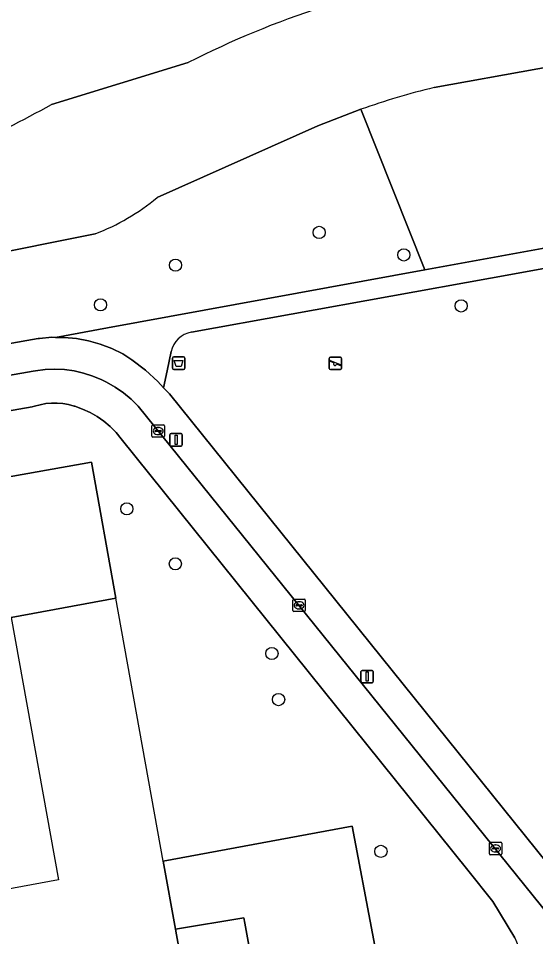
# Model space of a CAD drawing. Extents: x 157793 to 159380, y 380877 to 382313.
# Drawn here: x 158574.9 to 158616.4, y 381297.5 to 381371.1 of the extents above; entities that cross this region are included whole.
import ezdxf

# ---------------------------------------------------------------- set-up
doc = ezdxf.new("R2010")
doc.units = 0
for name, color, linetype in [('IMGEO_Afvalbak', 7, 'Continuous'), ('IMGEO_Boom', 7, 'Continuous'), ('IMGEO_Erf', 7, 'Continuous'), ('IMGEO_Fietspad_open', 7, 'Continuous'), ('IMGEO_Groenvoorziening', 7, 'Continuous'), ('IMGEO_Kolk', 7, 'Continuous'), ('IMGEO_Lichtmast', 7, 'Continuous'), ('IMGEO_Pand', 7, 'Continuous'), ('IMGEO_Pand_overbouw', 7, 'Continuous'), ('IMGEO_Rijbaan_lokaal_gesloten', 7, 'Continuous'), ('IMGEO_Rijbaan_lokaal_open', 7, 'Continuous'), ('IMGEO_Speelvoorziening', 7, 'Continuous'), ('IMGEO_Voetpad_halfverhard', 7, 'Continuous'), ('IMGEO_Voetpad_open', 7, 'Continuous'), ('IMGEO_Waterloop', 7, 'Continuous')]:
    doc.layers.add(name, color=color, linetype=linetype)

msp = doc.modelspace()

# ---------------------------------------------------------------- linework, layer by layer
at = {"layer": 'IMGEO_Afvalbak'}
for p, q in [((158587.285, 381343.073), (158587.285, 381343.873)), ((158587.285, 381343.873), (158587.285, 381343.073)), ((158587.385, 381343.973), (158588.175, 381343.973)), ((158588.175, 381343.973), (158587.385, 381343.973)), ((158588.275, 381343.873), (158588.275, 381343.073)), ((158588.275, 381343.073), (158588.275, 381343.873)), ((158588.175, 381342.973), (158587.385, 381342.973)), ((158587.385, 381342.973), (158588.175, 381342.973))]:
    msp.add_line(p, q, dxfattribs=at)
msp.add_lwpolyline([(158587.428, 381343.687), (158588.132, 381343.687), (158587.983, 381343.217), (158587.577, 381343.217), (158587.428, 381343.687)], dxfattribs=at)
for centre, start, end in [((158587.385, 381343.873), 90, 180), ((158587.385, 381343.873), 90, 180), ((158588.175, 381343.873), 0, 90), ((158588.175, 381343.873), 360, 90), ((158587.385, 381343.073), 180, 270), ((158587.385, 381343.073), 180, 270), ((158588.175, 381343.073), 270, 0), ((158588.175, 381343.073), 270, 0)]:
    msp.add_arc(centre, 0.1, start, end, dxfattribs=at)
at = {"layer": 'IMGEO_Boom'}
for centre in [(158599.052, 381353.96), (158605.836, 381352.153), (158587.527, 381351.329), (158581.519, 381348.147), (158610.435, 381348.065), (158583.629, 381331.795), (158587.517, 381327.385), (158595.265, 381320.188), (158595.798, 381316.494), (158604.005, 381304.321)]:
    msp.add_circle(centre, 0.489, dxfattribs=at)
at = {"layer": 'IMGEO_Erf'}
for points in [[(158614.743, 381297.379), (158612.978, 381300.297), (158610.961, 381302.805), (158583.181, 381337.416), (158582.761, 381337.923), (158582.297, 381338.39), (158581.794, 381338.814), (158581.254, 381339.192), (158580.683, 381339.519), (158580.085, 381339.795), (158579.465, 381340.016), (158579.408, 381340.033), (158578.962, 381340.154), (158578.506, 381340.234), (158578.045, 381340.274), (158577.583, 381340.272), (158577.122, 381340.229), (158576.667, 381340.145), (158576.222, 381340.02), (158576.048, 381339.96), (158551.252, 381335.649)], [(158588.436, 381293.118), (158587.62, 381297.633), (158587.537, 381298.089), (158586.551, 381303.547), (158601.706, 381306.331), (158604.953, 381289.132)]]:
    msp.add_lwpolyline(points, dxfattribs=at)
msp.add_lwpolyline([(158572.422, 381289.836), (158538.666, 381283.726), (158530.895, 381326.659), (158580.795, 381335.543), (158582.739, 381324.624), (158574.342, 381323.085), (158545.629, 381317.824), (158549.522, 381296.751), (158570.477, 381300.622)], close=True, dxfattribs=at)
at = {"layer": 'IMGEO_Fietspad_open'}
for points in [[(158584.528, 381340.038), (158583.963, 381340.598), (158583.349, 381341.105), (158582.693, 381341.556), (158582, 381341.946), (158581.626, 381342.124), (158580.908, 381342.431), (158580.166, 381342.673), (158579.406, 381342.847), (158578.633, 381342.953), (158577.853, 381342.989), (158577.073, 381342.955), (158576.3, 381342.852), (158576.125, 381342.819), (158550.99, 381338.428)], [(158551.252, 381335.649), (158576.048, 381339.96), (158576.222, 381340.02), (158576.667, 381340.145), (158577.122, 381340.229), (158577.583, 381340.272), (158578.045, 381340.274), (158578.506, 381340.234), (158578.962, 381340.154), (158579.408, 381340.033), (158579.465, 381340.016), (158580.085, 381339.795), (158580.683, 381339.519), (158581.254, 381339.192), (158581.794, 381338.814), (158582.297, 381338.39), (158582.761, 381337.923), (158583.181, 381337.416), (158610.961, 381302.805), (158612.978, 381300.297), (158614.743, 381297.379), (158615.404, 381295.789), (158615.849, 381294.33), (158616.359, 381291.966)], [(158623.975, 381291.254), (158622.254, 381293.346), (158621.693, 381294.028), (158618.1, 381298.394), (158584.528, 381340.038)]]:
    msp.add_lwpolyline(points, dxfattribs=at)
at = {"layer": 'IMGEO_Groenvoorziening'}
for points in [[(158636.835, 381370.527), (158624.908, 381368.563), (158608.266, 381365.575)], [(158577.588, 381364.22), (158588.555, 381367.577)], [(158607.519, 381350.949), (158602.394, 381363.832), (158598.941, 381362.5), (158586.056, 381356.748)], [(158602.394, 381363.832), (158607.519, 381350.949), (158628.977, 381354.867), (158648.966, 381358.19), (158655.696, 381359.379), (158656.912, 381359.682), (158657.884, 381359.704), (158658.904, 381359.694), (158661.898, 381359.55)], [(158581.085, 381353.848), (158542.958, 381346.209), (158540.071, 381345.63), (158536.824, 381344.98), (158526.528, 381342.917)], [(158624.705, 381352.443), (158612.787, 381350.282), (158588.801, 381345.969)], [(158549.798, 381340.716), (158576.523, 381345.449), (158576.636, 381345.464), (158577.617, 381345.546), (158577.91, 381345.544), (158582.091, 381346.307), (158607.519, 381350.949)], [(158587.19, 381344.396), (158586.869, 381342.853), (158586.581, 381341.507)], [(158586.581, 381341.507), (158587.044, 381341.003), (158617.357, 381303.34), (158618.735, 381303.279)]]:
    msp.add_lwpolyline(points, dxfattribs=at)
for centre, radius, start, end in [((158622.495, 381300.948), 74.775, 108.04394, 116.99409), ((158622.899, 381305.516), 61.816, 103.69276, 109.37244), ((158504.672, 381497.575), 151.988, 292.72218, 298.66912), ((158574.754, 381370.41), 17.731, 290.91874, 309.59843), ((158589.184, 381343.965), 2.041, 100.83228, 167.80017)]:
    msp.add_arc(centre, radius, start, end, dxfattribs=at)
at = {"layer": 'IMGEO_Kolk'}
for p, q in [((158585.72, 381338.532), (158586.572, 381338.532)), ((158585.645, 381337.606), (158585.645, 381338.458)), ((158585.904, 381338.026), (158585.904, 381338.038)), ((158586.342, 381337.989), (158585.944, 381337.989)), ((158585.947, 381338.075), (158586.345, 381338.075)), ((158586.156, 381337.752), (158586.131, 381337.752)), ((158586.133, 381338.312), (158586.158, 381338.312)), ((158586.388, 381338.038), (158586.388, 381338.026)), ((158586.646, 381338.458), (158586.646, 381337.606)), ((158586.572, 381337.532), (158585.72, 381337.532)), ((158597.015, 381324.554), (158597.867, 381324.554)), ((158596.94, 381323.628), (158596.94, 381324.48)), ((158597.199, 381324.048), (158597.199, 381324.06)), ((158597.637, 381324.011), (158597.239, 381324.011)), ((158597.242, 381324.097), (158597.64, 381324.097)), ((158597.451, 381323.774), (158597.426, 381323.774)), ((158597.428, 381324.334), (158597.453, 381324.334)), ((158597.683, 381324.06), (158597.683, 381324.048)), ((158597.941, 381324.48), (158597.941, 381323.628)), ((158597.867, 381323.554), (158597.015, 381323.554)), ((158612.697, 381304.129), (158612.697, 381304.981)), ((158612.772, 381305.055), (158613.624, 381305.055)), ((158613.185, 381304.835), (158613.21, 381304.835)), ((158613.698, 381304.981), (158613.698, 381304.129)), ((158613.624, 381304.055), (158612.772, 381304.055)), ((158612.956, 381304.549), (158612.956, 381304.561)), ((158613.394, 381304.512), (158612.996, 381304.512)), ((158612.999, 381304.598), (158613.397, 381304.598)), ((158613.208, 381304.275), (158613.183, 381304.275)), ((158613.44, 381304.561), (158613.44, 381304.549))]:
    msp.add_line(p, q, dxfattribs=at)
for points in [[(158585.72, 381338.532), (158586.572, 381338.532)], [(158585.645, 381337.606), (158585.645, 381338.458)], [(158586.646, 381338.458), (158586.646, 381337.606)], [(158586.572, 381337.532), (158585.72, 381337.532)], [(158597.015, 381324.554), (158597.867, 381324.554)], [(158596.94, 381323.628), (158596.94, 381324.48)], [(158597.941, 381324.48), (158597.941, 381323.628)], [(158597.867, 381323.554), (158597.015, 381323.554)], [(158612.697, 381304.129), (158612.697, 381304.981)], [(158612.772, 381305.055), (158613.624, 381305.055)], [(158613.698, 381304.981), (158613.698, 381304.129)], [(158613.624, 381304.055), (158612.772, 381304.055)]]:
    msp.add_lwpolyline(points, dxfattribs=at)
for centre, radius, start, end in [((158585.722, 381338.456), 0.0765, 91.55205, 178.44795), ((158585.722, 381338.456), 0.0765, 91.55205, 178.44795), ((158586.57, 381338.456), 0.0765, 1.55205, 88.44795), ((158586.57, 381338.456), 0.0765, 1.55205, 88.44795), ((158585.944, 381338.035), 0.0403, 85.87752, 175.75265), ((158585.941, 381338.025), 0.0366, 178.93798, 274.71019), ((158586.345, 381338.032), 0.043, 264.86636, 352.45326), ((158586.349, 381338.037), 0.0386, 1.73085, 96.63898), ((158585.722, 381337.608), 0.0765, 181.55205, 268.44795), ((158585.722, 381337.608), 0.0765, 181.55205, 268.44795), ((158586.57, 381337.608), 0.0765, 271.55205, 358.44795), ((158586.57, 381337.608), 0.0765, 271.55205, 358.44795), ((158597.017, 381324.478), 0.0765, 91.55205, 178.44795), ((158597.017, 381324.478), 0.0765, 91.55205, 178.44795), ((158597.865, 381324.478), 0.0765, 1.55205, 88.44795), ((158597.865, 381324.478), 0.0765, 1.55205, 88.44795), ((158597.239, 381324.057), 0.0403, 85.87752, 175.75265), ((158597.236, 381324.047), 0.0366, 178.93798, 274.71019), ((158597.64, 381324.054), 0.043, 264.86636, 352.45326), ((158597.644, 381324.059), 0.0386, 1.73085, 96.63898), ((158597.017, 381323.63), 0.0765, 181.55205, 268.44795), ((158597.017, 381323.63), 0.0765, 181.55205, 268.44795), ((158597.865, 381323.63), 0.0765, 271.55205, 358.44795), ((158597.865, 381323.63), 0.0765, 271.55205, 358.44795), ((158612.774, 381304.979), 0.0765, 91.55205, 178.44795), ((158612.774, 381304.979), 0.0765, 91.55205, 178.44795), ((158613.622, 381304.979), 0.0765, 1.55205, 88.44795), ((158613.622, 381304.979), 0.0765, 1.55205, 88.44795), ((158612.774, 381304.131), 0.0765, 181.55205, 268.44795), ((158612.774, 381304.131), 0.0765, 181.55205, 268.44795), ((158612.996, 381304.558), 0.0403, 85.87752, 175.75265), ((158612.993, 381304.548), 0.0366, 178.93798, 274.71019), ((158613.397, 381304.555), 0.043, 264.86636, 352.45326), ((158613.401, 381304.56), 0.0386, 1.73085, 96.63898), ((158613.622, 381304.131), 0.0765, 271.55205, 358.44795), ((158613.622, 381304.131), 0.0765, 271.55205, 358.44795)]:
    msp.add_arc(centre, radius, start, end, dxfattribs=at)
for centre, major_axis, ratio, start_param, end_param in [((158586.132, 381338.032), (-0.387, 0.002), 0.722429, 4.712389, 7.853982), ((158586.157, 381338.032), (-0.39, 0.002), 0.717154, 1.570796, 4.712389), ((158597.427, 381324.054), (-0.387, 0.002), 0.722429, 4.712389, 7.853982), ((158597.452, 381324.054), (-0.39, 0.002), 0.717154, 1.570796, 4.712389), ((158613.184, 381304.555), (-0.387, 0.002), 0.722429, 4.712389, 7.853982), ((158613.209, 381304.555), (-0.39, 0.002), 0.717154, 1.570796, 4.712389)]:
    msp.add_ellipse(centre, major_axis=major_axis, ratio=ratio, start_param=start_param, end_param=end_param, dxfattribs=at)
at = {"layer": 'IMGEO_Lichtmast'}
for p, q in [((158587.184, 381337.827), (158587.974, 381337.827)), ((158587.974, 381337.827), (158587.184, 381337.827)), ((158587.084, 381336.927), (158587.084, 381337.727)), ((158587.084, 381337.727), (158587.084, 381336.927)), ((158588.074, 381337.727), (158588.074, 381336.927)), ((158588.074, 381336.927), (158588.074, 381337.727)), ((158587.974, 381336.827), (158587.184, 381336.827)), ((158587.184, 381336.827), (158587.974, 381336.827)), ((158602.404, 381317.933), (158602.404, 381318.733)), ((158602.404, 381318.733), (158602.404, 381317.933)), ((158602.504, 381318.833), (158603.294, 381318.833)), ((158603.294, 381318.833), (158602.504, 381318.833)), ((158603.394, 381318.733), (158603.394, 381317.933)), ((158603.394, 381317.933), (158603.394, 381318.733)), ((158603.294, 381317.833), (158602.504, 381317.833)), ((158602.504, 381317.833), (158603.294, 381317.833))]:
    msp.add_line(p, q, dxfattribs=at)
for points in [[(158587.504, 381337.702), (158587.654, 381337.702), (158587.654, 381336.952), (158587.504, 381336.952), (158587.504, 381337.702)], [(158602.824, 381318.708), (158602.974, 381318.708), (158602.974, 381317.958), (158602.824, 381317.958), (158602.824, 381318.708)]]:
    msp.add_lwpolyline(points, dxfattribs=at)
for centre, start, end in [((158587.184, 381337.727), 90, 180), ((158587.184, 381337.727), 90, 180), ((158587.974, 381337.727), 0, 90), ((158587.974, 381337.727), 360, 90), ((158587.184, 381336.927), 180, 270), ((158587.184, 381336.927), 180, 270), ((158587.974, 381336.927), 270, 0), ((158587.974, 381336.927), 270, 0), ((158602.504, 381318.733), 90, 180), ((158602.504, 381318.733), 90, 180), ((158603.294, 381318.733), 0, 90), ((158603.294, 381318.733), 360, 90), ((158602.504, 381317.933), 180, 270), ((158602.504, 381317.933), 180, 270), ((158603.294, 381317.933), 270, 0), ((158603.294, 381317.933), 270, 0)]:
    msp.add_arc(centre, 0.1, start, end, dxfattribs=at)
at = {"layer": 'IMGEO_Pand'}
msp.add_lwpolyline([(158570.477, 381300.622), (158549.522, 381296.751), (158545.629, 381317.824), (158574.342, 381323.085), (158582.739, 381324.624), (158580.795, 381335.543), (158530.895, 381326.659), (158538.666, 381283.726), (158572.422, 381289.836)], close=True, dxfattribs=at)
at = {"layer": 'IMGEO_Pand_overbouw'}
msp.add_lwpolyline([(158582.739, 381324.624), (158574.342, 381323.085), (158578.143, 381302.038), (158570.477, 381300.622), (158572.422, 381289.836), (158588.499, 381292.774), (158588.436, 381293.118), (158587.62, 381297.633), (158587.537, 381298.089), (158586.551, 381303.547)], close=True, dxfattribs=at)
at = {"layer": 'IMGEO_Rijbaan_lokaal_gesloten'}
msp.add_lwpolyline([(158593.082, 381298.566), (158593.01, 381298.995), (158587.537, 381298.089), (158587.62, 381297.633), (158588.436, 381293.118), (158588.499, 381292.774), (158593.955, 381293.774), (158593.891, 381294.153)], close=True, dxfattribs=at)
at = {"layer": 'IMGEO_Rijbaan_lokaal_open'}
for points in [[(158601.706, 381306.331), (158586.551, 381303.547), (158587.537, 381298.089), (158593.01, 381298.995), (158593.082, 381298.566), (158593.891, 381294.153), (158593.955, 381293.774), (158588.499, 381292.774), (158588.51, 381292.709), (158572.422, 381289.836)], [(158599.553, 381287.79), (158604.953, 381289.132), (158601.706, 381306.331)]]:
    msp.add_lwpolyline(points, dxfattribs=at)
at = {"layer": 'IMGEO_Speelvoorziening'}
for p, q in [((158599.863, 381343.056), (158599.863, 381343.856)), ((158599.863, 381343.856), (158599.863, 381343.056)), ((158599.932, 381343.681), (158600.808, 381343.328)), ((158599.963, 381343.956), (158600.753, 381343.956)), ((158600.753, 381343.956), (158599.963, 381343.956)), ((158600.853, 381343.856), (158600.853, 381343.056)), ((158600.853, 381343.056), (158600.853, 381343.856)), ((158600.246, 381343.484), (158599.907, 381343.621)), ((158600.753, 381342.956), (158599.963, 381342.956)), ((158599.963, 381342.956), (158600.753, 381342.956)), ((158600.784, 381343.268), (158600.444, 381343.405))]:
    msp.add_line(p, q, dxfattribs=at)
for centre, radius, start, end in [((158599.963, 381343.856), 0.1, 90, 180), ((158599.963, 381343.856), 0.1, 90, 180), ((158599.92, 381343.651), 0.0327, 68.07798, 248.07798), ((158600.753, 381343.856), 0.1, 0, 90), ((158600.753, 381343.856), 0.1, 360, 90), ((158599.963, 381343.056), 0.1, 180, 270), ((158599.963, 381343.056), 0.1, 180, 270), ((158600.325, 381343.394), 0.12, 130.99278, 5.16318), ((158600.753, 381343.056), 0.1, 270, 0), ((158600.753, 381343.056), 0.1, 270, 0), ((158600.796, 381343.298), 0.0327, 248.07798, 68.07798)]:
    msp.add_arc(centre, radius, start, end, dxfattribs=at)
at = {"layer": 'IMGEO_Voetpad_halfverhard'}
for points in [[(158661.898, 381359.55), (158658.904, 381359.694), (158657.884, 381359.704), (158656.912, 381359.682), (158655.696, 381359.379), (158648.966, 381358.19), (158628.977, 381354.867), (158607.519, 381350.949), (158582.091, 381346.307), (158577.91, 381345.544), (158578.602, 381345.54), (158579.582, 381345.446), (158580.55, 381345.264), (158581.498, 381344.997), (158582.419, 381344.647), (158583.304, 381344.215), (158584.04, 381343.738), (158585.122, 381342.917), (158586.126, 381342.003), (158586.581, 381341.507), (158586.869, 381342.853), (158587.19, 381344.396)], [(158588.801, 381345.969), (158612.787, 381350.282), (158624.705, 381352.443)]]:
    msp.add_lwpolyline(points, dxfattribs=at)
msp.add_arc((158589.184, 381343.965), 2.041, 100.83228, 167.80017, dxfattribs=at)
at = {"layer": 'IMGEO_Voetpad_open'}
for points in [[(158624.868, 381294.019), (158620.7, 381299.185), (158619.611, 381300.544), (158617.357, 381303.34), (158587.044, 381341.003), (158586.581, 381341.507), (158586.126, 381342.003), (158585.122, 381342.917), (158584.04, 381343.738), (158583.304, 381344.215), (158582.419, 381344.647), (158581.498, 381344.997), (158580.55, 381345.264), (158579.582, 381345.446), (158578.602, 381345.54), (158577.91, 381345.544), (158577.617, 381345.546), (158576.636, 381345.464), (158576.523, 381345.449), (158549.798, 381340.716)], [(158550.99, 381338.428), (158576.125, 381342.819), (158576.3, 381342.852), (158577.073, 381342.955), (158577.853, 381342.989), (158578.633, 381342.953), (158579.406, 381342.847), (158580.166, 381342.673), (158580.908, 381342.431), (158581.626, 381342.124), (158582, 381341.946), (158582.693, 381341.556), (158583.349, 381341.105), (158583.963, 381340.598), (158584.528, 381340.038), (158618.1, 381298.394), (158621.693, 381294.028)]]:
    msp.add_lwpolyline(points, dxfattribs=at)
at = {"layer": 'IMGEO_Waterloop'}
for points in [[(158608.266, 381365.575), (158624.908, 381368.563), (158636.835, 381370.527)], [(158588.555, 381367.577), (158577.588, 381364.22)], [(158586.056, 381356.748), (158598.941, 381362.5), (158602.394, 381363.832)], [(158526.528, 381342.917), (158536.824, 381344.98), (158540.071, 381345.63), (158542.958, 381346.209), (158581.085, 381353.848)]]:
    msp.add_lwpolyline(points, dxfattribs=at)
for centre, radius, start, end in [((158622.495, 381300.948), 74.775, 108.04394, 116.99409), ((158622.899, 381305.516), 61.816, 103.69276, 109.37244), ((158504.672, 381497.575), 151.988, 292.72218, 298.66912), ((158574.754, 381370.41), 17.731, 290.91874, 309.59843)]:
    msp.add_arc(centre, radius, start, end, dxfattribs=at)

doc.saveas('drawing.dxf')
